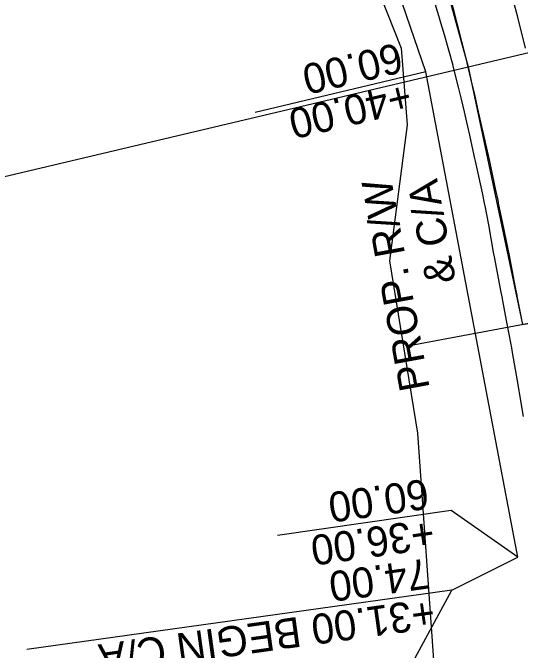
# Model space of a CAD drawing. Extents: x -70 to 701944, y -4 to 666871.
# Drawn here: x 668240 to 668341.3, y 653574.1 to 653701.2 of the extents above; entities that cross this region are included whole.
import ezdxf

# ---------------------------------------------------------------- set-up
doc = ezdxf.new("R2010")
doc.units = 0
for name, color, linetype in [('R_Detour', 7, 'Continuous'), ('R_Horz Alg', 7, 'Continuous'), ('R_No Plot', 7, 'Continuous'), ('R_Proposed Const Limits', 7, 'Continuous'), ('R_Proposed Road', 7, 'Continuous'), ('R_ROW', 7, 'Continuous'), ('R_Temp Easement Annot', 7, 'Continuous'), ('T_Drafting', 7, 'Continuous')]:
    doc.layers.add(name, color=color, linetype=linetype)

msp = doc.modelspace()

# ---------------------------------------------------------------- linework, layer by layer
at = {"layer": 'R_Detour'}
for p, q in [((667961.13, 653602.95), (668381.07, 653702.32)), ((668319.2, 653634.85), (668392.45, 653648.51))]:
    msp.add_line(p, q, dxfattribs=at)
at = {"layer": 'R_Horz Alg'}
msp.add_arc((668297.37, 653586), 76, 267.7967, 8.1407, dxfattribs=at)
at = {"layer": 'R_No Plot'}
msp.add_lwpolyline([(668316.95, 653741.07), (668330.95, 653690.46), (668341.81, 653639.07), (668392.45, 653648.51), (668389.41, 653664.22), (668381.07, 653702.32), (668367.13, 653755.51), (668324.72, 653743.37)], close=True, dxfattribs=at)
at = {"layer": 'R_Proposed Const Limits'}
for points in [[(668327.92, 653690.72), (668326.19, 653696.81), (668325.28, 653699.88), (668325.26, 653699.92), (668324.33, 653703.03)], [(668342.01, 653620.66), (668341.21, 653625.39), (668341.14, 653625.8), (668340.93, 653627.05), (668340.4, 653630.09), (668339.81, 653633.44), (668339.56, 653634.77), (668339.56, 653634.79), (668339.52, 653635.04), (668338.62, 653639.81), (668337.79, 653644.13), (668337.77, 653644.25), (668337.4, 653646.18), (668336.84, 653649.01), (668336.18, 653652.55), (668336.03, 653653.46), (668336.02, 653653.49), (668335.06, 653658.94), (668334.31, 653662.69), (668334.27, 653662.86), (668334.19, 653663.24), (668333.77, 653665.29), (668332.42, 653671.64), (668332.37, 653671.87), (668332.3, 653672.18), (668331.14, 653677.4), (668331.01, 653677.97), (668330.21, 653681.47), (668329.54, 653684.28), (668329.01, 653686.36), (668327.95, 653690.57), (668327.91, 653690.71)]]:
    msp.add_lwpolyline(points, dxfattribs=at)
at = {"layer": 'R_Proposed Road'}
for points in [[(668330.74, 653691.39), (668329.17, 653697.54), (668328.36, 653700.64), (668328.35, 653700.68), (668327.52, 653703.83)], [(668342.41, 653694.16), (668340.83, 653700.38), (668340.01, 653703.51)], [(668341.57, 653640.37), (668340.75, 653644.7), (668340.73, 653644.81), (668340.35, 653646.75), (668339.79, 653649.59), (668339.1, 653653.13), (668338.91, 653654.04), (668338.91, 653654.07), (668337.8, 653659.5), (668337.02, 653663.26), (668336.98, 653663.43), (668336.9, 653663.81), (668336.47, 653665.87), (668335.1, 653672.22), (668335.05, 653672.46), (668334.98, 653672.76), (668333.82, 653678), (668333.69, 653678.57), (668332.9, 653682.08), (668332.25, 653684.91), (668331.76, 653687), (668330.76, 653691.24), (668330.73, 653691.38)]]:
    msp.add_lwpolyline(points, dxfattribs=at)
for radius in [76, 75, 74.5]:
    msp.add_arc((668297.37, 653586), radius, 267.7967, 8.1407, dxfattribs=at)
at = {"layer": 'R_ROW'}
for points in [[(668327.66, 653586.02), (668340.87, 653592.64), (668322.47, 653689.42), (668277.13, 653821.63), (668258.71, 653853.34), (668224.55, 653854.19), (668177.85, 653978.14), (668204.74, 653982.28), (668180.35, 654097), (668169.32, 654193.98), (668198.41, 654666.21), (668182.92, 654741.02), (668186.49, 654858.99), (668209, 654933.01), (668212.48, 655027.95)], [(668295.15, 653526.01), (668327.66, 653586.02), (668327.66, 653586.02)]]:
    msp.add_lwpolyline(points, dxfattribs=at)
at = {"layer": 'R_Temp Easement Annot'}
for points in [[(668322.47, 653689.42), (668288.42, 653681.33)], [(668340.87, 653592.64), (668327.54, 653601.92), (668292.9, 653596.95)], [(668327.66, 653586.02), (668242.82, 653574.23)]]:
    msp.add_lwpolyline(points, dxfattribs=at)
at = {"layer": 'T_Drafting'}
msp.add_lwpolyline([(667896.87, 653866.36), (667908.99, 653876.13), (667961.52, 653878.49), (668035.6, 653880.51), (668155.22, 653878.41), (668195.97, 653875.71), (668221.89, 653863.92), (668241.42, 653848.42), (668255.9, 653837.64), (668276.44, 653811.36), (668285.74, 653777.92), (668307.55, 653719.55), (668317.57, 653694.19), (668318.74, 653678.86), (668315.21, 653651.74), (668320.8, 653617.39), (668324.84, 653560.79), (668337.97, 653536.19), (668365.58, 653514.97), (668388.14, 653513.96), (668398.24, 653518), (668419.12, 653527.1)], dxfattribs=at)

# ---------------------------------------------------------------- texts
at = {"layer": 'R_ROW'}
for s, p in [('& C/A', (668328.51, 653647.71)), ('PROP. R/W ', (668323.29, 653626.34))]:
    msp.add_text(s, height=6, rotation=100.4307, dxfattribs=at).set_placement(p)
at = {"layer": 'R_Temp Easement Annot'}
for s, rotation, p in [('60.00', 193.3622, (668316.96, 653695.31)), ('+40.00', 193.3622, (668318.81, 653687.53)), ('60.00', 188.1622, (668322.59, 653608.29)), ('+36.00', 188.1622, (668323.73, 653600.37)), ('74.00', 187.9122, (668322.74, 653592.4)), ('+31.00 BEGIN C/A', 187.9122, (668323.84, 653584.48))]:
    msp.add_text(s, height=6, rotation=rotation, dxfattribs=at).set_placement(p)

doc.saveas('drawing.dxf')
